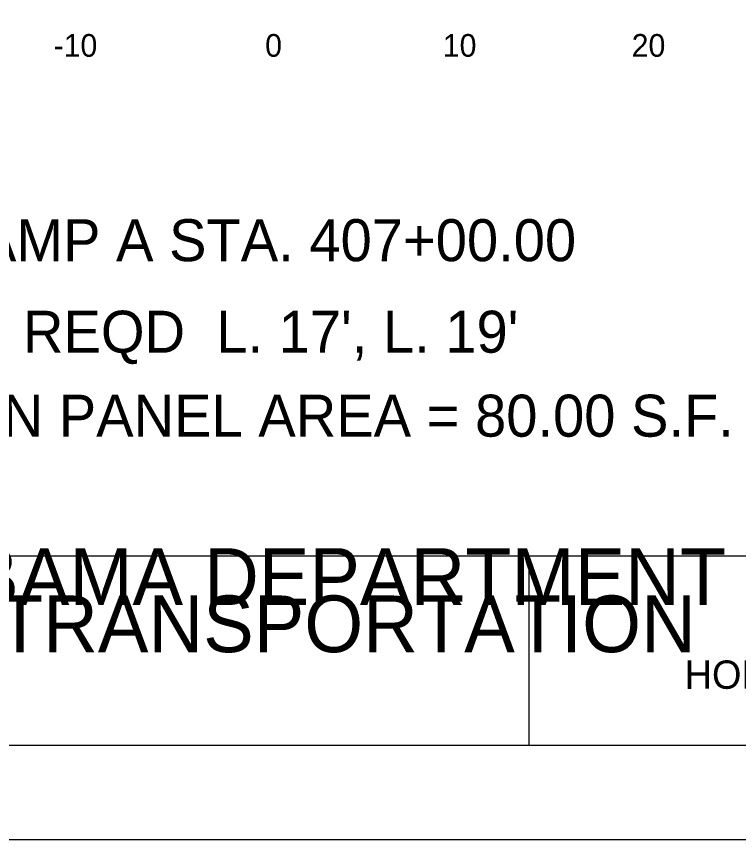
# Model space of a CAD drawing. Extents: x 1797809 to 2198143, y 249608 to 1237864.
# Drawn here: x 2196091.04 to 2196129.26, y 1237118.04 to 1237161.58 of the extents above; entities that cross this region are included whole.
import ezdxf

# ---------------------------------------------------------------- set-up
doc = ezdxf.new("R2010")
doc.units = 0
for name, color, linetype in [('10', 7, 'Continuous'), ('GSCOLORFILL', 7, 'Continuous'), ('GSDIMS', 7, 'Continuous'), ('GSOUTLINE', 7, 'Continuous'), ('GSSHT', 7, 'Continuous'), ('Level 45', 7, 'Continuous'), ('Level 55', 7, 'Continuous')]:
    doc.layers.add(name, color=color, linetype=linetype)

msp = doc.modelspace()

# ---------------------------------------------------------------- linework, layer by layer
at = {"layer": 'GSCOLORFILL'}
msp.add_line((2196118.179, 1237123.036), (2196118.179, 1237133.046), dxfattribs=at)
msp.add_lwpolyline([(2195902.21, 1237123.036), (2196224.71, 1237123.036), (2196224.71, 1237333.036), (2195902.21, 1237333.036)], close=True, dxfattribs=at)
at = {"layer": 'GSSHT'}
msp.add_lwpolyline([(2195889.71, 1237118.036), (2196229.71, 1237118.036), (2196229.71, 1237338.036), (2195889.71, 1237338.036)], close=True, dxfattribs=at)
at = {"layer": 'Level 45'}
msp.add_lwpolyline([(2195914.707, 1237133.046), (2196214.707, 1237133.046), (2196214.707, 1237323.046), (2195914.707, 1237323.046)], close=True, dxfattribs=at)

# ---------------------------------------------------------------- texts
at = {"layer": '10'}
for s, p in [('-10', (2196093.003, 1237159.446)), ('0', (2196104.206, 1237159.446)), ('10', (2196113.606, 1237159.446)), ('20', (2196123.606, 1237159.446))]:
    msp.add_text(s, height=1.2, dxfattribs=at).set_placement(p)
at = {"layer": 'GSDIMS'}
msp.add_text('HORIZ', height=1.4994, rotation=0.0572, dxfattribs=at).set_placement((2196126.412, 1237126.008))
at = {"layer": 'GSOUTLINE'}
for s, p in [('ALABAMA DEPARTMENT', (2196080.908, 1237130.446)), ('OF TRANSPORTATION', (2196083.319, 1237127.946))]:
    msp.add_text(s, height=3, rotation=360, dxfattribs=at).set_placement(p)
at = {"layer": 'Level 55'}
for s, p in [('RAMP A STA. 407+00.00 ', (2196086.909, 1237148.631)), (" REQD  L. 17', L. 19'", (2196090.562, 1237143.789)), ('REQD SIGN PANEL AREA = 80.00 S.F.', (2196075.789, 1237139.348))]:
    msp.add_text(s, height=2.22092, dxfattribs=at).set_placement(p)

doc.saveas('drawing.dxf')
